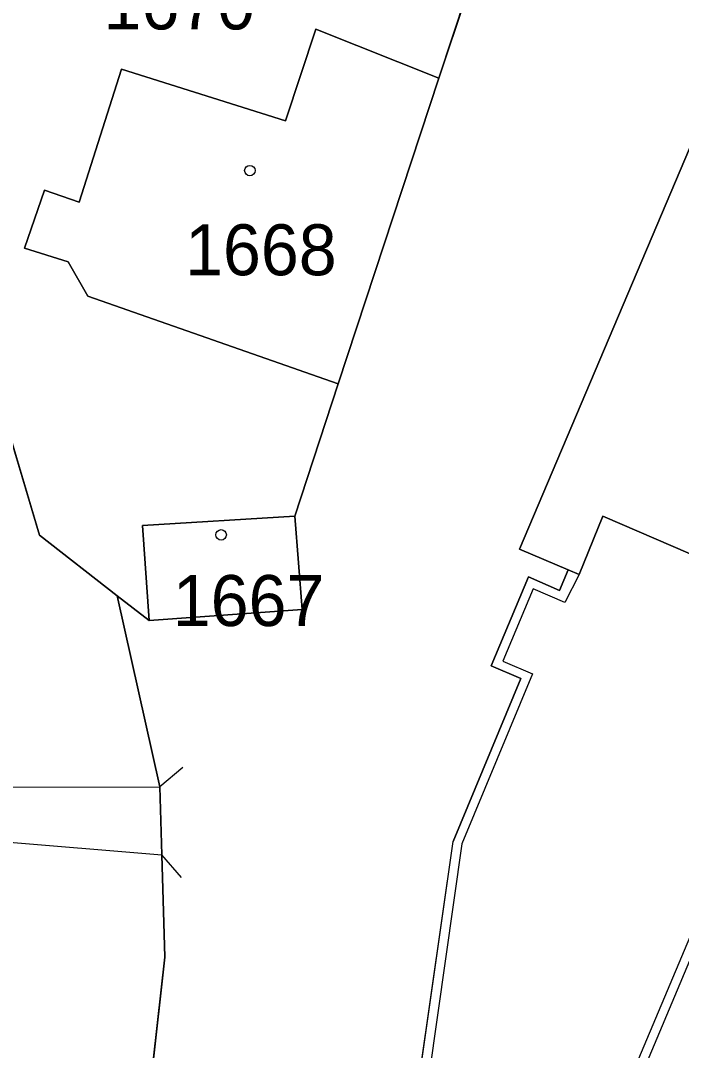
# Model space of a CAD drawing. Extents: x -689422 to -685210, y -987725 to -982160.
# Drawn here: x -686826.21 to -686804.18, y -985186.52 to -985152.17 of the extents above; entities that cross this region are included whole.
import ezdxf

# ---------------------------------------------------------------- set-up
doc = ezdxf.new("R2010")
doc.units = 0
for name, color, linetype in [('KN_Budovy', 7, 'Continuous'), ('KN_Hranice_parcel', 7, 'Continuous'), ('KN_Hranice_parcel_vnitrni_kresba', 7, 'Continuous'), ('KN_Parcelni cisla', 7, 'Continuous'), ('KN_Polygon parcely', 7, 'Continuous'), ('KN_POZEMKY_OSTATNI PLOCHA', 7, 'Continuous'), ('KN_POZEMKY_VODNI_PLOCHA', 7, 'Continuous'), ('KN_POZEMKY_ZASTAVENA PLOCHA', 7, 'Continuous'), ('KN_VYUZITI_07_vodni plocha_tok prirozeny', 7, 'Continuous'), ('KN_VYUZITI_23_ostatni plocha_manipulacni plocha', 7, 'Continuous'), ('KN_VYUZITI_26_ostatni plocha_jina plocha', 7, 'Continuous'), ('KN_Věcná břemena k části', 7, 'Continuous'), ('KN_Značky budov', 7, 'Continuous')]:
    doc.layers.add(name, color=color, linetype=linetype)

msp = doc.modelspace()

# ---------------------------------------------------------------- linework, layer by layer
at = {"layer": 'KN_Budovy'}
for points in [[(-686812.26, -985154.09), (-686816.37, -985152.45), (-686817.38, -985155.51), (-686822.85, -985153.78), (-686824.26, -985158.22), (-686825.42, -985157.82), (-686826.08, -985159.76), (-686824.63, -985160.21), (-686823.97, -985161.36), (-686815.62, -985164.28)], [(-686785.41, -985164.17), (-686786.18, -985163.85), (-686800.85, -985157.71), (-686803.9, -985156.43), (-686809.57, -985169.8), (-686807.95, -985170.49), (-686807.59, -985170.64), (-686806.79, -985168.7), (-686799.35, -985171.91), (-686800.15, -985173.82), (-686799.87, -985173.93), (-686796.81, -985175.15), (-686785.27, -985180.02), (-686783.29, -985175.32), (-686781.39, -985170.81), (-686780.96, -985170.99), (-686779.17, -985166.78)], [(-686817.07, -985168.69), (-686822.15, -985169.01), (-686821.93, -985172.17), (-686816.82, -985171.81)]]:
    msp.add_lwpolyline(points, close=True, dxfattribs=at)
at = {"layer": 'KN_Hranice_parcel'}
for p, q in [((-686815.62, -985164.28), (-686812.26, -985154.09)), ((-686817.07, -985168.69), (-686815.62, -985164.28)), ((-686822.99, -985171.35), (-686821.93, -985172.17))]:
    msp.add_line(p, q, dxfattribs=at)
for points in [[(-686812.26, -985154.09), (-686808.59, -985142.95), (-686820.94, -985138.8), (-686823.16, -985143.09)], [(-686822.99, -985171.35), (-686825.59, -985169.33), (-686827.72, -985162.16), (-686828.15, -985156.99), (-686827.91, -985154.54), (-686826.35, -985150), (-686824.79, -985148.67), (-686824.13, -985144.97), (-686823.16, -985143.09)], [(-686812.26, -985154.09), (-686816.37, -985152.45), (-686817.38, -985155.51), (-686822.85, -985153.78), (-686824.26, -985158.22), (-686825.42, -985157.82), (-686826.08, -985159.76), (-686824.63, -985160.21), (-686823.97, -985161.36), (-686815.62, -985164.28)], [(-686800.85, -985157.71), (-686803.9, -985156.43), (-686809.57, -985169.8), (-686807.95, -985170.49), (-686807.59, -985170.64), (-686806.79, -985168.7), (-686799.35, -985171.91), (-686800.15, -985173.82), (-686799.87, -985173.93), (-686796.81, -985175.15)], [(-686817.07, -985168.69), (-686822.15, -985169.01), (-686821.93, -985172.17)], [(-686821.93, -985172.17), (-686816.82, -985171.81), (-686817.07, -985168.69)], [(-686862.19, -985270), (-686859.75, -985268.41), (-686854.85, -985262.19), (-686851.88, -985257.24), (-686839.68, -985233.1), (-686832.96, -985219.81), (-686829.69, -985213.34), (-686829.24, -985212), (-686822.31, -985191.43), (-686821.4, -985183.4), (-686821.5, -985179.99), (-686821.57, -985177.72), (-686822.99, -985171.35)]]:
    msp.add_lwpolyline(points, dxfattribs=at)
at = {"layer": 'KN_Hranice_parcel_vnitrni_kresba'}
for p, q in [((-686807.95, -985170.49), (-686808.24, -985171.17)), ((-686807.59, -985170.64), (-686808.06, -985171.57)), ((-686809.28, -985170.72), (-686810.52, -985173.69)), ((-686808.24, -985171.17), (-686809.28, -985170.72)), ((-686809.12, -985171.12), (-686810.13, -985173.53)), ((-686808.06, -985171.57), (-686809.12, -985171.12)), ((-686810.52, -985173.69), (-686809.53, -985174.11)), ((-686810.13, -985173.53), (-686809.14, -985173.95)), ((-686809.53, -985174.11), (-686811.79, -985179.55)), ((-686809.14, -985173.95), (-686811.5, -985179.63)), ((-686800.15, -985173.82), (-686807.24, -985190.68)), ((-686806.96, -985190.8), (-686799.87, -985173.93)), ((-686820.803, -985177.077), (-686821.569, -985177.72)), ((-686830.2, -985177.74), (-686821.57, -985177.72)), ((-686828.29, -985179.43), (-686821.5, -985179.99)), ((-686813.39, -985190.75), (-686811.79, -985179.55)), ((-686811.5, -985179.63), (-686813.09, -985190.79)), ((-686820.844, -985180.745), (-686821.5, -985179.991))]:
    msp.add_line(p, q, dxfattribs=at)
at = {"layer": 'KN_Polygon parcely'}
for points in [[(-686822.31, -985191.43), (-686821.4, -985183.4), (-686821.5, -985179.99), (-686821.57, -985177.72), (-686822.99, -985171.35), (-686825.59, -985169.33), (-686827.72, -985162.16), (-686828.15, -985156.99), (-686827.91, -985154.54), (-686826.35, -985150), (-686824.79, -985148.67), (-686824.13, -985144.97), (-686823.16, -985143.09), (-686822.96, -985142.2), (-686820.21, -985133.56), (-686816.91, -985115.31), (-686795.93, -985070.41), (-686792.1, -985062.47)], [(-686816.91, -985115.31), (-686820.21, -985133.56), (-686822.96, -985142.2), (-686823.16, -985143.09), (-686820.94, -985138.8), (-686808.59, -985142.95), (-686812.26, -985154.09), (-686815.62, -985164.28), (-686817.07, -985168.69), (-686816.82, -985171.81), (-686821.93, -985172.17), (-686822.99, -985171.35), (-686821.57, -985177.72), (-686821.5, -985179.99), (-686821.4, -985183.4), (-686822.31, -985191.43)], [(-686804.02, -985192.12), (-686796.81, -985175.15), (-686799.87, -985173.93), (-686800.15, -985173.82), (-686799.35, -985171.91), (-686806.79, -985168.7), (-686807.59, -985170.64), (-686807.95, -985170.49), (-686809.57, -985169.8), (-686803.9, -985156.43), (-686800.85, -985157.71), (-686793.72, -985141.04), (-686797.61, -985139.36), (-686801.45, -985134.22), (-686798.33, -985127.51)]]:
    msp.add_lwpolyline(points, dxfattribs=at)
for points in [[(-686820.94, -985138.8), (-686823.16, -985143.09), (-686824.13, -985144.97), (-686824.79, -985148.67), (-686826.35, -985150), (-686827.91, -985154.54), (-686828.15, -985156.99), (-686827.72, -985162.16), (-686825.59, -985169.33), (-686822.99, -985171.35), (-686821.93, -985172.17), (-686822.15, -985169.01), (-686817.07, -985168.69), (-686815.62, -985164.28), (-686823.97, -985161.36), (-686824.63, -985160.21), (-686826.08, -985159.76), (-686825.42, -985157.82), (-686824.26, -985158.22), (-686822.85, -985153.78), (-686817.38, -985155.51), (-686816.37, -985152.45), (-686812.26, -985154.09), (-686808.59, -985142.95)], [(-686824.63, -985160.21), (-686823.97, -985161.36), (-686815.62, -985164.28), (-686812.26, -985154.09), (-686816.37, -985152.45), (-686817.38, -985155.51), (-686822.85, -985153.78), (-686824.26, -985158.22), (-686825.42, -985157.82), (-686826.08, -985159.76)], [(-686786.18, -985163.85), (-686800.85, -985157.71), (-686803.9, -985156.43), (-686809.57, -985169.8), (-686807.95, -985170.49), (-686807.59, -985170.64), (-686806.79, -985168.7), (-686799.35, -985171.91), (-686800.15, -985173.82), (-686799.87, -985173.93), (-686796.81, -985175.15), (-686785.27, -985180.02), (-686783.29, -985175.32), (-686781.39, -985170.81), (-686780.96, -985170.99), (-686779.17, -985166.78), (-686785.41, -985164.17)], [(-686821.93, -985172.17), (-686816.82, -985171.81), (-686817.07, -985168.69), (-686822.15, -985169.01)]]:
    msp.add_lwpolyline(points, close=True, dxfattribs=at)
at = {"layer": 'KN_POZEMKY_OSTATNI PLOCHA'}
for p, q in [((-686812.26, -985154.09), (-686808.59, -985142.95)), ((-686808.59, -985142.95), (-686812.26, -985154.09)), ((-686816.37, -985152.45), (-686817.38, -985155.51)), ((-686812.26, -985154.09), (-686816.37, -985152.45)), ((-686822.85, -985153.78), (-686824.26, -985158.22)), ((-686817.38, -985155.51), (-686822.85, -985153.78)), ((-686815.62, -985164.28), (-686812.26, -985154.09)), ((-686803.9, -985156.43), (-686809.57, -985169.8)), ((-686825.42, -985157.82), (-686826.08, -985159.76)), ((-686824.26, -985158.22), (-686825.42, -985157.82)), ((-686826.08, -985159.76), (-686824.63, -985160.21)), ((-686824.63, -985160.21), (-686823.97, -985161.36)), ((-686823.97, -985161.36), (-686815.62, -985164.28)), ((-686825.59, -985169.33), (-686827.72, -985162.16)), ((-686817.07, -985168.69), (-686815.62, -985164.28)), ((-686815.62, -985164.28), (-686817.07, -985168.69)), ((-686817.07, -985168.69), (-686822.15, -985169.01)), ((-686816.82, -985171.81), (-686817.07, -985168.69)), ((-686807.59, -985170.64), (-686806.79, -985168.7)), ((-686806.79, -985168.7), (-686799.35, -985171.91)), ((-686822.99, -985171.35), (-686825.59, -985169.33)), ((-686822.15, -985169.01), (-686821.93, -985172.17)), ((-686809.57, -985169.8), (-686807.95, -985170.49)), ((-686807.95, -985170.49), (-686807.59, -985170.64)), ((-686821.57, -985177.72), (-686822.99, -985171.35)), ((-686822.99, -985171.35), (-686821.93, -985172.17)), ((-686821.93, -985172.17), (-686822.99, -985171.35)), ((-686821.93, -985172.17), (-686816.82, -985171.81)), ((-686821.5, -985179.99), (-686821.57, -985177.72)), ((-686821.4, -985183.4), (-686821.5, -985179.99)), ((-686822.31, -985191.43), (-686821.4, -985183.4))]:
    msp.add_line(p, q, dxfattribs=at)
at = {"layer": 'KN_POZEMKY_VODNI_PLOCHA'}
for p, q in [((-686827.72, -985162.16), (-686825.59, -985169.33)), ((-686825.59, -985169.33), (-686822.99, -985171.35)), ((-686822.99, -985171.35), (-686821.57, -985177.72)), ((-686821.57, -985177.72), (-686821.5, -985179.99)), ((-686821.5, -985179.99), (-686821.4, -985183.4)), ((-686821.4, -985183.4), (-686822.31, -985191.43))]:
    msp.add_line(p, q, dxfattribs=at)
at = {"layer": 'KN_POZEMKY_ZASTAVENA PLOCHA'}
for p, q in [((-686817.38, -985155.51), (-686816.37, -985152.45)), ((-686816.37, -985152.45), (-686812.26, -985154.09)), ((-686824.26, -985158.22), (-686822.85, -985153.78)), ((-686822.85, -985153.78), (-686817.38, -985155.51)), ((-686812.26, -985154.09), (-686815.62, -985164.28)), ((-686809.57, -985169.8), (-686803.9, -985156.43)), ((-686826.08, -985159.76), (-686825.42, -985157.82)), ((-686825.42, -985157.82), (-686824.26, -985158.22)), ((-686824.63, -985160.21), (-686826.08, -985159.76)), ((-686823.97, -985161.36), (-686824.63, -985160.21)), ((-686815.62, -985164.28), (-686823.97, -985161.36)), ((-686822.15, -985169.01), (-686817.07, -985168.69)), ((-686817.07, -985168.69), (-686816.82, -985171.81)), ((-686806.79, -985168.7), (-686807.59, -985170.64)), ((-686799.35, -985171.91), (-686806.79, -985168.7)), ((-686821.93, -985172.17), (-686822.15, -985169.01)), ((-686807.95, -985170.49), (-686809.57, -985169.8)), ((-686807.59, -985170.64), (-686807.95, -985170.49)), ((-686816.82, -985171.81), (-686821.93, -985172.17))]:
    msp.add_line(p, q, dxfattribs=at)
at = {"layer": 'KN_VYUZITI_07_vodni plocha_tok prirozeny'}
for p, q in [((-686827.72, -985162.16), (-686825.59, -985169.33)), ((-686825.59, -985169.33), (-686822.99, -985171.35)), ((-686822.99, -985171.35), (-686821.57, -985177.72)), ((-686821.57, -985177.72), (-686821.5, -985179.99)), ((-686821.5, -985179.99), (-686821.4, -985183.4)), ((-686821.4, -985183.4), (-686822.31, -985191.43))]:
    msp.add_line(p, q, dxfattribs=at)
at = {"layer": 'KN_VYUZITI_23_ostatni plocha_manipulacni plocha'}
for p, q in [((-686808.59, -985142.95), (-686812.26, -985154.09)), ((-686816.37, -985152.45), (-686817.38, -985155.51)), ((-686812.26, -985154.09), (-686816.37, -985152.45)), ((-686822.85, -985153.78), (-686824.26, -985158.22)), ((-686817.38, -985155.51), (-686822.85, -985153.78)), ((-686825.42, -985157.82), (-686826.08, -985159.76)), ((-686824.26, -985158.22), (-686825.42, -985157.82)), ((-686826.08, -985159.76), (-686824.63, -985160.21)), ((-686824.63, -985160.21), (-686823.97, -985161.36)), ((-686823.97, -985161.36), (-686815.62, -985164.28)), ((-686825.59, -985169.33), (-686827.72, -985162.16)), ((-686815.62, -985164.28), (-686817.07, -985168.69)), ((-686817.07, -985168.69), (-686822.15, -985169.01)), ((-686822.99, -985171.35), (-686825.59, -985169.33)), ((-686822.15, -985169.01), (-686821.93, -985172.17)), ((-686821.93, -985172.17), (-686822.99, -985171.35))]:
    msp.add_line(p, q, dxfattribs=at)
at = {"layer": 'KN_VYUZITI_26_ostatni plocha_jina plocha'}
for p, q in [((-686812.26, -985154.09), (-686808.59, -985142.95)), ((-686815.62, -985164.28), (-686812.26, -985154.09)), ((-686803.9, -985156.43), (-686809.57, -985169.8)), ((-686817.07, -985168.69), (-686815.62, -985164.28)), ((-686816.82, -985171.81), (-686817.07, -985168.69)), ((-686807.59, -985170.64), (-686806.79, -985168.7)), ((-686806.79, -985168.7), (-686799.35, -985171.91)), ((-686809.57, -985169.8), (-686807.95, -985170.49)), ((-686807.95, -985170.49), (-686807.59, -985170.64)), ((-686821.57, -985177.72), (-686822.99, -985171.35)), ((-686822.99, -985171.35), (-686821.93, -985172.17)), ((-686821.93, -985172.17), (-686816.82, -985171.81)), ((-686821.5, -985179.99), (-686821.57, -985177.72)), ((-686821.4, -985183.4), (-686821.5, -985179.99)), ((-686822.31, -985191.43), (-686821.4, -985183.4))]:
    msp.add_line(p, q, dxfattribs=at)
at = {"layer": 'KN_Věcná břemena k části'}
for points in [[(-686813.39, -985190.75), (-686811.79, -985179.55), (-686809.53, -985174.11), (-686810.52, -985173.69), (-686809.28, -985170.72), (-686808.24, -985171.17), (-686807.95, -985170.49), (-686809.57, -985169.8), (-686803.9, -985156.43), (-686796.91, -985139.66), (-686793.88, -985132.4), (-686792.45, -985129.02), (-686780.87, -985101.69), (-686784.51, -985100.14), (-686781.79, -985093.73), (-686778.15, -985095.28), (-686757.09, -985045.59)], [(-686771.41, -985052.98), (-686785.85, -985087.19), (-686787.84, -985091.72), (-686797.84, -985115.16), (-686793.77, -985116.89), (-686798.33, -985127.51), (-686808.59, -985142.95), (-686812.26, -985154.09), (-686815.62, -985164.28), (-686817.07, -985168.69), (-686816.82, -985171.81), (-686821.93, -985172.17), (-686822.99, -985171.35), (-686821.57, -985177.72), (-686821.5, -985179.99), (-686821.4, -985183.4), (-686822.31, -985191.43)]]:
    msp.add_lwpolyline(points, dxfattribs=at)
at = {"layer": 'KN_Značky budov'}
for centre in [(-686818.567, -985157.169), (-686819.527, -985169.319)]:
    msp.add_circle(centre, 0.175, dxfattribs=at)

# ---------------------------------------------------------------- texts
at = {"layer": 'KN_Parcelni cisla'}
for s, p in [('1670', (-686823.45, -985152.46)), ('1668', (-686820.73, -985160.66)), ('1667', (-686821.14, -985172.36))]:
    msp.add_text(s, height=1.7, dxfattribs=at).set_placement(p)

doc.saveas('drawing.dxf')
